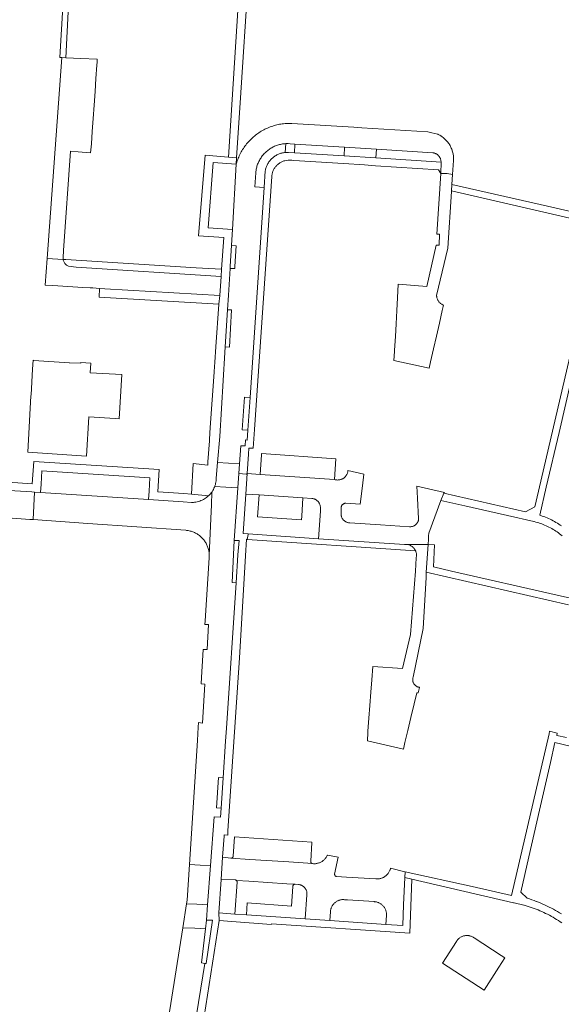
# Model space of a CAD drawing. Extents: x 146402 to 164798, y 455483 to 464134.
# Tile 323 of 575: x 157788 to 157912, y 460636 to 460861. Entities that reach past the tile are written whole.
import ezdxf

# ---------------------------------------------------------------- set-up
doc = ezdxf.new("R2010")
doc.units = 0
doc.header["$LTSCALE"] = 0.2
for name, color, linetype, lineweight in [('B-XX-VH-VERHARDING_BETONSTRAATSTEEN-GV', 252, 'CONTINUOUS', 18), ('B-XX-VH-VERHARDING_HOUTSNIPPERS-GV', 252, 'CONTINUOUS', 18), ('B-XX-VH-VERHARDING_STRAATBAKSTEEN-GV', 252, 'CONTINUOUS', 18), ('B-XX-VH-VERHARDING_TEGEL-GV', 252, 'CONTINUOUS', 18)]:
    doc.layers.add(name, color=color, linetype=linetype, lineweight=lineweight)

msp = doc.modelspace()

# ---------------------------------------------------------------- linework, layer by layer
at = {"layer": 'B-XX-VH-VERHARDING_BETONSTRAATSTEEN-GV'}
for points in [[(157798.741, 460852.135), (157797.878, 460852.177), (157794.529, 460806.316), (157798.156, 460806.076), (157798.141, 460806.249), (157798.141, 460806.422), (157798.152, 460806.548), (157798.277, 460808.114), (157799.838, 460830.786), (157801.607, 460830.661), (157804.431, 460830.461), (157804.633, 460832.504), (157804.824, 460835.296), (157805.029, 460838.285), (157805.234, 460841.283), (157805.449, 460844.427), (157805.651, 460847.382), (157805.86, 460850.434), (157805.909, 460851.148), (157805.952, 460851.782), (157802.22, 460851.965), (157800.561, 460852.046)], [(157885.811, 460825.675), (157884.409, 460825.728), (157883.477, 460811.832), (157884.08, 460811.812), (157883.997, 460809.312), (157883.337, 460809.334), (157881.171, 460799.908), (157874.666, 460800.392), (157874.498, 460797.283), (157874.343, 460794.425), (157874.177, 460791.352), (157874.022, 460788.475), (157873.852, 460785.333), (157873.832, 460785.034), (157873.696, 460782.953), (157881.698, 460781.236), (157882.013, 460782.702), (157882.698, 460785.647), (157883.373, 460788.548), (157884.059, 460791.497), (157884.73, 460794.38), (157885.019, 460795.644), (157884.966, 460795.665), (157884.837, 460795.723), (157884.712, 460795.789), (157884.59, 460795.861), (157884.472, 460795.94), (157884.36, 460796.025), (157884.252, 460796.117), (157884.15, 460796.215), (157884.053, 460796.318), (157883.962, 460796.427), (157883.878, 460796.54), (157883.8, 460796.658), (157883.729, 460796.781), (157883.665, 460796.907), (157883.608, 460797.036), (157883.558, 460797.169), (157883.516, 460797.304), (157883.482, 460797.442), (157883.456, 460797.581), (157883.438, 460797.721), (157883.427, 460797.862), (157886.002, 460808.624), (157886.833, 460821.619), (157886.842, 460821.752), (157886.935, 460823.182), (157886.938, 460823.225), (157887.082, 460825.481)], [(157817.993, 460756.207), (157793.318, 460757.827), (157793.116, 460754.716), (157792.994, 460752.838), (157817.665, 460751.218), (157817.79, 460753.114)], [(157881.473, 460740.964), (157881.474, 460740.975), (157876.917, 460740.931), (157876.928, 460740.929), (157877.064, 460740.893), (157877.197, 460740.85), (157877.328, 460740.8), (157877.456, 460740.742), (157877.58, 460740.677), (157877.701, 460740.605), (157877.817, 460740.527), (157877.928, 460740.441), (157878.035, 460740.35), (157878.136, 460740.253), (157878.231, 460740.15), (157878.321, 460740.041), (157878.403, 460739.928), (157878.48, 460739.811), (157878.55, 460739.689), (157878.612, 460739.563), (157878.617, 460739.552), (157878.667, 460739.434), (157878.715, 460739.302), (157878.755, 460739.168), (157878.788, 460739.032), (157878.813, 460738.894), (157878.83, 460738.754), (157878.838, 460738.614), (157878.839, 460738.474), (157878.832, 460738.334), (157878.817, 460738.194), (157878.794, 460738.056), (157878.763, 460737.919), (157878.621, 460734.894), (157877.478, 460720.424), (157875.624, 460712.622), (157868.864, 460713.096), (157868.635, 460710.023), (157868.426, 460707.209), (157868.203, 460704.213), (157867.984, 460701.269), (157867.764, 460698.311), (157867.762, 460698.273), (157867.749, 460698.01), (157867.655, 460696.089), (157875.863, 460694.224), (157876.215, 460695.71), (157876.871, 460698.477), (157877.579, 460701.463), (157878.318, 460704.583), (157878.918, 460707.113), (157879.202, 460707.049), (157879.499, 460708.338), (157879.47, 460708.342), (157879.354, 460708.363), (157879.239, 460708.393), (157879.126, 460708.43), (157879.017, 460708.474), (157878.91, 460708.526), (157878.808, 460708.584), (157878.709, 460708.65), (157878.615, 460708.722), (157878.527, 460708.8), (157878.443, 460708.885), (157878.366, 460708.974), (157878.295, 460709.069), (157878.23, 460709.168), (157878.172, 460709.271), (157878.122, 460709.378), (157878.078, 460709.488), (157878.043, 460709.601), (157878.015, 460709.716), (157877.994, 460709.832), (157877.982, 460709.95), (157877.978, 460710.068), (157877.981, 460710.186), (157877.993, 460710.304), (157878.012, 460710.421), (157878.04, 460710.536), (157878.075, 460710.649), (157880.339, 460721.806), (157881.022, 460733.398), (157881.064, 460734.654)]]:
    msp.add_lwpolyline(points, close=True, dxfattribs=at)
at = {"layer": 'B-XX-VH-VERHARDING_HOUTSNIPPERS-GV'}
msp.add_lwpolyline([(157890.457, 460651.654), (157890.307, 460651.656), (157890.156, 460651.649), (157890.007, 460651.635), (157889.858, 460651.613), (157889.71, 460651.583), (157889.565, 460651.545), (157889.421, 460651.499), (157889.281, 460651.446), (157889.143, 460651.386), (157889.008, 460651.318), (157888.878, 460651.243), (157888.751, 460651.161), (157888.63, 460651.073), (157888.513, 460650.978), (157888.401, 460650.878), (157888.295, 460650.771), (157888.194, 460650.659), (157888.1, 460650.542), (157888.026, 460650.441), (157887.939, 460650.31), (157884.753, 460645.356), (157894.267, 460639.165), (157897.662, 460644.412), (157899.043, 460646.547), (157898.211, 460647.088), (157892.001, 460651.125), (157891.876, 460651.209), (157891.748, 460651.287), (157891.615, 460651.358), (157891.479, 460651.422), (157891.339, 460651.478), (157891.197, 460651.527), (157891.052, 460651.568), (157890.905, 460651.601), (157890.757, 460651.627), (157890.607, 460651.644)], close=True, dxfattribs=at)
at = {"layer": 'B-XX-VH-VERHARDING_STRAATBAKSTEEN-GV'}
for points in [[(157850.415, 460837.151), (157850.097, 460837.16), (157849.778, 460837.16), (157849.459, 460837.153), (157849.141, 460837.137), (157848.823, 460837.114), (157848.506, 460837.082), (157848.19, 460837.043), (157847.875, 460836.996), (157847.561, 460836.941), (157847.249, 460836.878), (157846.938, 460836.807), (157846.63, 460836.728), (157846.323, 460836.642), (157846.019, 460836.548), (157845.717, 460836.446), (157845.417, 460836.337), (157845.121, 460836.22), (157844.827, 460836.096), (157844.537, 460835.965), (157844.25, 460835.826), (157843.967, 460835.681), (157843.687, 460835.528), (157843.412, 460835.368), (157843.14, 460835.201), (157842.873, 460835.028), (157842.61, 460834.848), (157842.352, 460834.661), (157842.099, 460834.468), (157841.85, 460834.268), (157841.607, 460834.063), (157841.369, 460833.851), (157841.136, 460833.634), (157840.909, 460833.41), (157840.687, 460833.181), (157840.471, 460832.947), (157840.261, 460832.707), (157840.058, 460832.462), (157839.86, 460832.212), (157839.669, 460831.957), (157839.484, 460831.698), (157839.306, 460831.434), (157839.135, 460831.165), (157838.97, 460830.892), (157838.812, 460830.616), (157838.662, 460830.335), (157838.518, 460830.051), (157838.381, 460829.763), (157838.252, 460829.471), (157838.13, 460829.177), (157838.016, 460828.88), (157837.909, 460828.58), (157837.81, 460828.277), (157837.718, 460827.972), (157837.675, 460827.818), (157836.818, 460812.906), (157836.749, 460811.779), (157836.592, 460809.229), (157837.69, 460809.156), (157837.402, 460804.444), (157837.385, 460803.972), (157836.27, 460804.009), (157835.894, 460797.902), (157835.69, 460794.594), (157836.611, 460794.56), (157836.11, 460786.004), (157835.168, 460786.089), (157835.088, 460784.796), (157833.908, 460765.611), (157833.42, 460759.679), (157838.44, 460759.382), (157838.724, 460763.515), (157839.757, 460763.488), (157839.824, 460764.856), (157840.203, 460764.83), (157840.355, 460767.094), (157839.03, 460767.189), (157839.562, 460774.644), (157840.854, 460774.552), (157844.06, 460822.477), (157841.896, 460822.673), (157842.139, 460825.875), (157842.145, 460825.947), (157842.171, 460826.187), (157842.205, 460826.425), (157842.247, 460826.662), (157842.297, 460826.898), (157842.355, 460827.131), (157842.42, 460827.363), (157842.493, 460827.593), (157842.574, 460827.819), (157842.662, 460828.044), (157842.757, 460828.265), (157842.86, 460828.482), (157842.97, 460828.697), (157843.087, 460828.907), (157843.211, 460829.113), (157843.341, 460829.316), (157843.479, 460829.513), (157843.623, 460829.707), (157843.773, 460829.895), (157843.929, 460830.078), (157844.092, 460830.256), (157844.26, 460830.428), (157844.433, 460830.595), (157844.613, 460830.755), (157844.797, 460830.91), (157844.987, 460831.059), (157845.181, 460831.201), (157845.38, 460831.336), (157845.583, 460831.465), (157845.791, 460831.587), (157846.002, 460831.703), (157846.218, 460831.811), (157846.436, 460831.911), (157846.658, 460832.005), (157846.883, 460832.091), (157847.111, 460832.17), (157847.341, 460832.241), (157847.573, 460832.304), (157847.807, 460832.359), (157848.043, 460832.407), (157848.28, 460832.447), (157848.519, 460832.479), (157848.759, 460832.503), (157848.999, 460832.519), (157849.513, 460832.527), (157850.026, 460832.498), (157851.097, 460832.43), (157862.441, 460831.708), (157869.681, 460831.248), (157882.597, 460830.426), (157882.654, 460830.418), (157882.782, 460830.394), (157882.909, 460830.362), (157883.033, 460830.323), (157883.155, 460830.276), (157883.273, 460830.222), (157883.388, 460830.16), (157883.499, 460830.091), (157883.606, 460830.016), (157883.707, 460829.935), (157883.804, 460829.847), (157883.895, 460829.754), (157883.98, 460829.655), (157884.059, 460829.551), (157884.131, 460829.443), (157884.197, 460829.33), (157884.255, 460829.214), (157884.306, 460829.094), (157884.35, 460828.971), (157884.387, 460828.846), (157884.415, 460828.719), (157884.436, 460828.59), (157884.448, 460828.46), (157884.453, 460828.33), (157884.409, 460825.728), (157885.811, 460825.675), (157887.082, 460825.481), (157887.286, 460828.684), (157887.296, 460828.906), (157887.297, 460829.128), (157887.291, 460829.35), (157887.277, 460829.571), (157887.255, 460829.792), (157887.224, 460830.012), (157887.186, 460830.231), (157887.14, 460830.448), (157887.087, 460830.664), (157887.025, 460830.877), (157886.956, 460831.088), (157886.879, 460831.297), (157886.795, 460831.502), (157886.704, 460831.704), (157886.605, 460831.903), (157886.499, 460832.098), (157886.386, 460832.29), (157886.267, 460832.477), (157886.141, 460832.659), (157886.008, 460832.837), (157885.869, 460833.011), (157885.723, 460833.179), (157885.572, 460833.341), (157885.415, 460833.498), (157885.253, 460833.65), (157885.085, 460833.795), (157884.912, 460833.934), (157884.734, 460834.067), (157884.552, 460834.194), (157884.508, 460834.222), (157884.365, 460834.313), (157884.174, 460834.426), (157883.978, 460834.532), (157883.78, 460834.631), (157883.692, 460834.672), (157882.371, 460834.989), (157882.356, 460834.993), (157881.401, 460835.222), (157866.356, 460836.159), (157864.558, 460836.269)], [(157837.675, 460827.818), (157832.428, 460828.253), (157831.314, 460813.293), (157836.818, 460812.906)], [(157798.156, 460806.076), (157794.529, 460806.316), (157794.082, 460800.202), (157795.786, 460800.096), (157802.625, 460799.689), (157804.321, 460799.588), (157804.943, 460799.551), (157806.453, 460799.46), (157807.649, 460799.388), (157833.957, 460797.812), (157834.243, 460802.145), (157801.122, 460804.315), (157799.41, 460804.563), (157799.249, 460804.626), (157799.095, 460804.703), (157798.948, 460804.793), (157798.81, 460804.898), (157798.683, 460805.014), (157798.567, 460805.141), (157798.463, 460805.279), (157798.372, 460805.426), (157798.296, 460805.581), (157798.234, 460805.742), (157798.187, 460805.908)], [(157860.456, 460760.538), (157843.442, 460761.715), (157843.426, 460761.436), (157843.172, 460756.968), (157860.152, 460755.801)], [(157866.808, 460756.993), (157863.193, 460757.84), (157863.184, 460757.751), (157863.163, 460757.616), (157863.134, 460757.482), (157863.098, 460757.35), (157863.054, 460757.22), (157863.002, 460757.093), (157862.943, 460756.97), (157862.877, 460756.85), (157862.804, 460756.734), (157862.725, 460756.622), (157862.639, 460756.515), (157862.547, 460756.414), (157862.449, 460756.318), (157862.346, 460756.228), (157862.238, 460756.144), (157862.124, 460756.066), (157862.007, 460755.996), (157861.886, 460755.932), (157861.761, 460755.875), (157861.633, 460755.826), (157861.503, 460755.784), (157861.37, 460755.751), (157861.236, 460755.724), (157861.1, 460755.706), (157860.963, 460755.696), (157860.826, 460755.693), (157860.689, 460755.699), (157860.553, 460755.713), (157860.418, 460755.734), (157860.284, 460755.764), (157860.152, 460755.801), (157843.172, 460756.968), (157840.197, 460757.207), (157839.886, 460752.434), (157842.914, 460752.312), (157852.891, 460751.614), (157854.948, 460751.47), (157855.073, 460751.461), (157855.197, 460751.444), (157855.321, 460751.42), (157855.442, 460751.387), (157855.561, 460751.347), (157855.677, 460751.299), (157855.791, 460751.244), (157855.9, 460751.182), (157856.005, 460751.113), (157856.106, 460751.038), (157856.201, 460750.956), (157856.291, 460750.868), (157856.376, 460750.775), (157856.454, 460750.677), (157856.526, 460750.574), (157856.591, 460750.466), (157856.649, 460750.355), (157856.7, 460750.24), (157856.744, 460750.122), (157856.762, 460750.07), (157856.814, 460749.911), (157856.857, 460749.749), (157856.893, 460749.586), (157856.92, 460749.421), (157856.94, 460749.256), (157856.952, 460749.089), (157856.956, 460748.922), (157856.952, 460748.755), (157856.94, 460748.588), (157856.497, 460742.281), (157876.13, 460740.978), (157876.231, 460740.986), (157876.371, 460740.991), (157876.511, 460740.987), (157876.651, 460740.975), (157876.79, 460740.956), (157876.917, 460740.931), (157881.474, 460740.975), (157881.549, 460742.205), (157881.597, 460742.994), (157881.6, 460743.044), (157881.612, 460743.168), (157881.633, 460743.291), (157881.661, 460743.413), (157881.697, 460743.533), (157884.426, 460750.996), (157885.065, 460752.701), (157885.203, 460752.841), (157878.931, 460754.269), (157879.076, 460751.566), (157879.33, 460746.847), (157879.329, 460746.82), (157879.317, 460746.697), (157879.298, 460746.574), (157879.271, 460746.453), (157879.236, 460746.334), (157879.194, 460746.218), (157879.144, 460746.105), (157879.087, 460745.995), (157879.023, 460745.889), (157878.952, 460745.787), (157878.874, 460745.69), (157878.791, 460745.598), (157878.702, 460745.512), (157878.608, 460745.432), (157878.508, 460745.358), (157878.405, 460745.29), (157878.296, 460745.23), (157878.185, 460745.176), (157878.07, 460745.13), (157877.952, 460745.091), (157877.832, 460745.06), (157877.71, 460745.037), (157877.587, 460745.022), (157877.464, 460745.015), (157877.34, 460745.015), (157877.216, 460745.024), (157872.801, 460745.311), (157870.624, 460745.453), (157863.651, 460745.907), (157863.57, 460745.909), (157863.442, 460745.92), (157863.315, 460745.938), (157863.19, 460745.964), (157863.066, 460745.997), (157862.945, 460746.039), (157862.826, 460746.088), (157862.711, 460746.144), (157862.599, 460746.207), (157862.492, 460746.277), (157862.389, 460746.354), (157862.291, 460746.437), (157862.198, 460746.526), (157862.111, 460746.62), (157862.031, 460746.72), (157861.956, 460746.824), (157861.889, 460746.933), (157861.828, 460747.046), (157861.774, 460747.163), (157861.728, 460747.282), (157861.689, 460747.405), (157861.658, 460747.529), (157861.635, 460747.655), (157861.619, 460747.783), (157861.612, 460747.911), (157861.648, 460749.423), (157861.657, 460749.497), (157861.676, 460749.588), (157861.702, 460749.677), (157861.736, 460749.763), (157861.777, 460749.846), (157861.825, 460749.925), (157861.88, 460750), (157861.94, 460750.07), (157862.007, 460750.134), (157862.079, 460750.192), (157862.156, 460750.244), (157862.237, 460750.289), (157862.322, 460750.327), (157862.409, 460750.357), (157862.499, 460750.38), (157862.591, 460750.395), (157862.683, 460750.402), (157866.007, 460750.191), (157866.497, 460754.35)], [(157835.308, 460754.058), (157832.77, 460754.208), (157832.719, 460754.072), (157832.6, 460753.798), (157832.466, 460753.531), (157832.318, 460753.271), (157832.157, 460753.02), (157832.1, 460752.941), (157832.017, 460750.008), (157831.886, 460746.916), (157831.523, 460738.464), (157831.523, 460738.345), (157831.515, 460738.13), (157831.5, 460737.916), (157830.576, 460723.499), (157830.523, 460722.676), (157831.341, 460722.726), (157831.018, 460717.001), (157830.158, 460716.972), (157830.077, 460715.714), (157829.75, 460710.61), (157829.655, 460709.132), (157830.495, 460709.064), (157829.961, 460700.144), (157829.088, 460700.303), (157829.019, 460699.229), (157828.823, 460696.181), (157827.008, 460667.873), (157829.424, 460667.738), (157831.815, 460667.663), (157832.648, 460678.761), (157834.086, 460678.666), (157834.222, 460680.71), (157833.174, 460680.779), (157833.635, 460687.715), (157834.682, 460687.646), (157835.241, 460696.061), (157835.437, 460699.018), (157837.643, 460732.237), (157836.723, 460732.301), (157837.238, 460741.91), (157838.062, 460753.887)], [(157790.998, 460752.969), (157785.813, 460753.309), (157785.684, 460750.013), (157785.567, 460747.042), (157790.595, 460746.691), (157791.347, 460746.639), (157791.653, 460752.926)], [(157832.017, 460750.008), (157832.1, 460752.941), (157831.982, 460752.777), (157831.794, 460752.545), (157831.595, 460752.323), (157831.383, 460752.111), (157831.161, 460751.912), (157830.928, 460751.724), (157830.686, 460751.549), (157830.434, 460751.388), (157830.175, 460751.24), (157829.907, 460751.106), (157829.633, 460750.987), (157829.353, 460750.883), (157829.068, 460750.794), (157828.779, 460750.72), (157828.486, 460750.661), (157828.19, 460750.619), (157827.892, 460750.592), (157827.593, 460750.582), (157827.509, 460750.582), (157825.564, 460750.699), (157817.665, 460751.218), (157792.994, 460752.838), (157791.653, 460752.926), (157791.347, 460746.639), (157803.793, 460745.77), (157826.146, 460744.199), (157826.313, 460744.185), (157826.526, 460744.16), (157826.739, 460744.127), (157826.95, 460744.086), (157827.159, 460744.038), (157827.367, 460743.981), (157827.572, 460743.917), (157827.774, 460743.845), (157827.974, 460743.766), (157828.171, 460743.68), (157828.364, 460743.586), (157828.554, 460743.485), (157828.74, 460743.377), (157828.922, 460743.262), (157829.099, 460743.141), (157829.272, 460743.013), (157829.44, 460742.879), (157829.602, 460742.738), (157829.76, 460742.592), (157829.912, 460742.44), (157830.058, 460742.282), (157830.198, 460742.119), (157830.332, 460741.951), (157830.459, 460741.778), (157830.58, 460741.6), (157830.695, 460741.418), (157830.802, 460741.232), (157830.903, 460741.042), (157830.996, 460740.848), (157831.082, 460740.652), (157831.161, 460740.451), (157831.232, 460740.249), (157831.296, 460740.043), (157831.352, 460739.836), (157831.4, 460739.626), (157831.44, 460739.415), (157831.473, 460739.203), (157831.497, 460738.989), (157831.514, 460738.775), (157831.522, 460738.56), (157831.523, 460738.464), (157831.886, 460746.916)], [(157852.891, 460751.614), (157842.914, 460752.312), (157842.566, 460747.307), (157852.592, 460746.625), (157852.64, 460747.424)], [(157854.982, 460672.978), (157837.256, 460674.181), (157836.98, 460669.795), (157836.977, 460669.748), (157836.967, 460669.687), (157836.949, 460669.628), (157836.924, 460669.573), (157836.891, 460669.521), (157836.852, 460669.473), (157836.807, 460669.431), (157836.757, 460669.396), (157836.703, 460669.367), (157836.645, 460669.345), (157836.585, 460669.331), (157836.524, 460669.325), (157836.463, 460669.327), (157840.789, 460669.045), (157849.685, 460668.474), (157855.13, 460668.063), (157855.078, 460668.07), (157855.018, 460668.085), (157854.96, 460668.109), (157854.906, 460668.139), (157854.856, 460668.176), (157854.811, 460668.219), (157854.772, 460668.267), (157854.74, 460668.32), (157854.715, 460668.377), (157854.697, 460668.437), (157854.687, 460668.498), (157854.685, 460668.56), (157854.691, 460668.622), (157854.975, 460672.872)], [(157860.941, 460669.58), (157858.501, 460670.037), (157858.45, 460669.923), (157858.376, 460669.778), (157858.296, 460669.637), (157858.209, 460669.501), (157858.115, 460669.368), (157858.015, 460669.241), (157857.908, 460669.118), (157857.796, 460669.001), (157857.678, 460668.889), (157857.555, 460668.784), (157857.427, 460668.685), (157857.294, 460668.592), (157857.156, 460668.506), (157857.014, 460668.426), (157856.869, 460668.354), (157856.721, 460668.289), (157856.569, 460668.231), (157856.415, 460668.181), (157856.258, 460668.139), (157856.099, 460668.104), (157855.939, 460668.077), (157855.778, 460668.059), (157855.616, 460668.048), (157855.454, 460668.045), (157855.292, 460668.05), (157855.13, 460668.063), (157849.685, 460668.474), (157840.789, 460669.045), (157836.463, 460669.327), (157834.527, 460669.53), (157834.278, 460664.466), (157837.405, 460664.344), (157837.415, 460664.345), (157837.474, 460664.344), (157837.533, 460664.335), (157837.591, 460664.318), (157837.645, 460664.294), (157837.696, 460664.262), (157837.742, 460664.225), (157837.75, 460664.217), (157840.548, 460664.028), (157849.236, 460663.477), (157851.137, 460663.356), (157851.895, 460663.292), (157851.964, 460663.287), (157852.091, 460663.27), (157852.217, 460663.246), (157852.341, 460663.214), (157852.463, 460663.175), (157852.582, 460663.128), (157852.698, 460663.073), (157852.811, 460663.012), (157852.919, 460662.943), (157853.023, 460662.868), (157853.122, 460662.787), (157853.216, 460662.699), (157853.304, 460662.606), (157853.385, 460662.508), (157853.461, 460662.405), (157853.53, 460662.297), (157853.593, 460662.185), (157853.648, 460662.069), (157853.696, 460661.95), (157853.736, 460661.829), (157853.769, 460661.705), (157853.794, 460661.579), (157853.811, 460661.452), (157853.82, 460661.324), (157853.821, 460661.196), (157853.814, 460661.068), (157853.799, 460660.941), (157853.46, 460655.46), (157859.057, 460655.078), (157859.206, 460657.096), (157859.207, 460657.106), (157859.219, 460657.258), (157859.239, 460657.409), (157859.267, 460657.559), (157859.303, 460657.707), (157859.347, 460657.853), (157859.398, 460657.997), (157859.457, 460658.137), (157859.523, 460658.275), (157859.596, 460658.409), (157859.676, 460658.538), (157859.763, 460658.664), (157859.856, 460658.784), (157859.955, 460658.9), (157860.061, 460659.01), (157860.172, 460659.114), (157860.288, 460659.213), (157860.409, 460659.305), (157860.535, 460659.391), (157860.665, 460659.47), (157860.8, 460659.542), (157860.938, 460659.607), (157861.079, 460659.665), (157861.223, 460659.715), (157861.369, 460659.758), (157861.517, 460659.792), (157861.667, 460659.819), (157861.818, 460659.839), (157861.97, 460659.85), (157862.123, 460659.853), (157862.275, 460659.848), (157862.427, 460659.835), (157863.062, 460659.801), (157869.173, 460659.382), (157869.23, 460659.379), (157869.384, 460659.364), (157869.537, 460659.342), (157869.688, 460659.311), (157869.838, 460659.273), (157869.985, 460659.227), (157870.13, 460659.174), (157870.272, 460659.113), (157870.411, 460659.045), (157870.546, 460658.97), (157870.677, 460658.888), (157870.803, 460658.799), (157870.925, 460658.704), (157871.041, 460658.603), (157871.152, 460658.496), (157871.258, 460658.383), (157871.358, 460658.265), (157871.451, 460658.142), (157871.538, 460658.014), (157871.617, 460657.882), (157871.691, 460657.746), (157871.756, 460657.606), (157871.815, 460657.463), (157871.866, 460657.317), (157871.91, 460657.169), (157871.946, 460657.019), (157871.974, 460656.867), (157871.994, 460656.714), (157872.006, 460656.56), (157872.01, 460656.405), (157872.006, 460656.251), (157871.878, 460654.175), (157875.689, 460653.939), (157875.894, 460658.689), (157876.169, 460664.871), (157876.252, 460666.202), (157876.215, 460666.21), (157872.913, 460666.998), (157872.912, 460666.995), (157872.87, 460666.842), (157872.821, 460666.69), (157872.763, 460666.541), (157872.698, 460666.394), (157872.626, 460666.252), (157872.547, 460666.113), (157872.462, 460665.978), (157872.369, 460665.847), (157872.27, 460665.722), (157872.165, 460665.601), (157872.054, 460665.486), (157871.937, 460665.376), (157871.815, 460665.273), (157871.688, 460665.176), (157871.557, 460665.085), (157871.421, 460665.001), (157871.281, 460664.923), (157871.137, 460664.853), (157870.99, 460664.791), (157870.84, 460664.735), (157870.687, 460664.687), (157870.532, 460664.647), (157870.376, 460664.615), (157870.218, 460664.59), (157870.058, 460664.574), (157869.899, 460664.565), (157869.739, 460664.565), (157869.579, 460664.572), (157862.864, 460664.978), (157860.607, 460665.126), (157860.558, 460665.133), (157860.496, 460665.15), (157860.438, 460665.174), (157860.382, 460665.205), (157860.332, 460665.243), (157860.286, 460665.287), (157860.246, 460665.336), (157860.213, 460665.39), (157860.187, 460665.448), (157860.168, 460665.508), (157860.157, 460665.571), (157860.154, 460665.634), (157860.159, 460665.697)], [(157840.548, 460664.028), (157837.75, 460664.217), (157837.783, 460664.181), (157837.817, 460664.132), (157837.845, 460664.08), (157837.866, 460664.023), (157837.878, 460663.965), (157837.883, 460663.906), (157837.88, 460663.846), (157837.377, 460656.551), (157840.013, 460656.357), (157840.189, 460659.079), (157850.323, 460658.376), (157850.614, 460662.872), (157850.616, 460662.912), (157850.627, 460662.974), (157850.645, 460663.034), (157850.67, 460663.092), (157850.703, 460663.146), (157850.742, 460663.195), (157850.787, 460663.238), (157850.837, 460663.276), (157850.892, 460663.307), (157850.95, 460663.331), (157851.011, 460663.347), (157851.073, 460663.356), (157851.137, 460663.356), (157849.236, 460663.477)]]:
    msp.add_lwpolyline(points, close=True, dxfattribs=at)
msp.add_lwpolyline([(157823.866, 460604.481), (157830.523, 460645.28), (157829.775, 460645.423), (157830.652, 460653.187), (157828.195, 460653.292), (157825.495, 460653.408), (157822.25, 460632.754)], dxfattribs=at)
at = {"layer": 'B-XX-VH-VERHARDING_TEGEL-GV'}
for points in [[(157841.748, 460886.812), (157840.014, 460887.198), (157839.693, 460886.037), (157839.432, 460882.634), (157839.259, 460880.382), (157839.008, 460877.109), (157838.829, 460874.766), (157838.661, 460872.579), (157835.95, 460829.47), (157837.773, 460829.31), (157838.594, 460841.819), (157840.51, 460871.012), (157840.901, 460876.968), (157841.103, 460878.589), (157841.436, 460884.081), (157841.559, 460886.105)], [(157807.696, 460882.279), (157806.498, 460882.35), (157806.136, 460875.153), (157806.115, 460868.184), (157799.005, 460865.426), (157798.154, 460865.096), (157797.442, 460852.198), (157797.878, 460852.177), (157798.741, 460852.135), (157799.405, 460864.187), (157807.313, 460867.254), (157807.336, 460875.121)], [(157850.026, 460832.498), (157849.513, 460832.527), (157848.999, 460832.519), (157848.873, 460830.503), (157849.238, 460830.523), (157849.604, 460830.516), (157850.972, 460830.431), (157851.097, 460832.43)], [(157869.681, 460831.248), (157862.441, 460831.708), (157862.316, 460829.719), (157869.557, 460829.265)], [(157835.95, 460829.47), (157830.566, 460829.87), (157829.087, 460811.496), (157834.821, 460811.05), (157834.325, 460803.817), (157834.243, 460802.145), (157833.957, 460797.812), (157833.688, 460795.881), (157833.02, 460786.08), (157832.782, 460782.596), (157832.636, 460780.459), (157832.628, 460780.34), (157831.768, 460767.721), (157831.582, 460764.997), (157831.557, 460764.638), (157831.228, 460759.809), (157831.222, 460759.095), (157827.858, 460759.439), (157827.448, 460752.487), (157831.383, 460752.111), (157831.595, 460752.323), (157831.794, 460752.545), (157831.982, 460752.777), (157832.1, 460752.941), (157832.157, 460753.02), (157832.318, 460753.271), (157832.466, 460753.531), (157832.6, 460753.798), (157832.719, 460754.072), (157832.77, 460754.208), (157832.824, 460754.352), (157832.913, 460754.637), (157832.987, 460754.927), (157833.045, 460755.22), (157833.088, 460755.515), (157833.115, 460755.813), (157833.126, 460756.112), (157833.42, 460759.679), (157833.908, 460765.611), (157835.088, 460784.796), (157835.168, 460786.089), (157835.69, 460794.594), (157835.894, 460797.902), (157836.27, 460804.009), (157836.301, 460804.51), (157836.592, 460809.229), (157836.749, 460811.779), (157836.818, 460812.906), (157831.314, 460813.293), (157832.428, 460828.253), (157837.675, 460827.818), (157837.773, 460829.31)], [(157849.604, 460830.516), (157849.238, 460830.523), (157848.873, 460830.503), (157848.672, 460830.481), (157848.473, 460830.45), (157848.274, 460830.412), (157848.078, 460830.366), (157847.883, 460830.313), (157847.69, 460830.251), (157847.501, 460830.182), (157847.314, 460830.106), (157847.13, 460830.022), (157846.95, 460829.931), (157846.773, 460829.833), (157846.601, 460829.728), (157846.432, 460829.616), (157846.269, 460829.498), (157846.11, 460829.373), (157845.956, 460829.242), (157845.807, 460829.106), (157845.665, 460828.963), (157845.527, 460828.815), (157845.396, 460828.661), (157845.271, 460828.503), (157845.152, 460828.339), (157845.04, 460828.171), (157844.935, 460827.999), (157844.836, 460827.823), (157844.745, 460827.642), (157844.661, 460827.459), (157844.584, 460827.272), (157844.514, 460827.082), (157844.453, 460826.89), (157844.398, 460826.696), (157844.352, 460826.499), (157844.317, 460826.322), (157844.06, 460822.477), (157840.854, 460774.552), (157840.355, 460767.094), (157840.203, 460764.83), (157839.824, 460764.856), (157839.757, 460763.488), (157838.724, 460763.515), (157838.44, 460759.382), (157838.288, 460757.165), (157839.918, 460757.05), (157840.197, 460757.207), (157840.49, 460761.602), (157840.58, 460762.962), (157841.578, 460762.968), (157841.872, 460767.255), (157845.8, 460825.054), (157845.808, 460825.144), (157845.83, 460825.322), (157845.86, 460825.499), (157845.898, 460825.675), (157845.944, 460825.849), (157845.997, 460826.02), (157846.058, 460826.189), (157846.126, 460826.356), (157846.202, 460826.519), (157846.285, 460826.678), (157846.375, 460826.834), (157846.472, 460826.985), (157846.575, 460827.132), (157846.685, 460827.274), (157846.801, 460827.411), (157846.923, 460827.543), (157847.051, 460827.67), (157847.184, 460827.79), (157847.322, 460827.905), (157847.466, 460828.013), (157847.614, 460828.115), (157847.766, 460828.21), (157847.923, 460828.298), (157848.083, 460828.379), (157848.247, 460828.453), (157848.414, 460828.52), (157848.584, 460828.579), (157848.756, 460828.63), (157849.555, 460828.765), (157850.365, 460828.739), (157850.864, 460828.706), (157862.206, 460827.963), (157866.992, 460827.65), (157869.446, 460827.489), (157883.852, 460826.546), (157884.409, 460825.728), (157884.453, 460828.33), (157869.557, 460829.265), (157862.316, 460829.719), (157850.972, 460830.431)], [(157798.777, 460806.035), (157798.156, 460806.076), (157798.187, 460805.908), (157798.234, 460805.742), (157798.296, 460805.581), (157798.372, 460805.426), (157798.463, 460805.279), (157798.567, 460805.141), (157798.683, 460805.014), (157798.81, 460804.898), (157798.948, 460804.793), (157799.095, 460804.703), (157799.249, 460804.626), (157799.41, 460804.563), (157801.122, 460804.315), (157834.243, 460802.145), (157834.325, 460803.817), (157828.499, 460804.179)], [(157807.649, 460799.388), (157806.453, 460799.46), (157806.398, 460797.428), (157833.688, 460795.881), (157833.957, 460797.812)], [(157791.482, 460783.025), (157791.283, 460783.039), (157791.164, 460780.984), (157790.826, 460775.131), (157790.815, 460774.932), (157790.07, 460762.049), (157803.509, 460761.167), (157804.066, 460770.101), (157810.054, 460769.728), (157810.954, 460769.684), (157811.602, 460779.825), (157804.353, 460780.181), (157804.506, 460782.399), (157802.214, 460782.547), (157802.206, 460782.391), (157799.604, 460782.469), (157799.534, 460782.474)], [(157838.44, 460759.382), (157833.42, 460759.679), (157833.126, 460756.112), (157833.115, 460755.813), (157833.088, 460755.515), (157833.045, 460755.22), (157832.987, 460754.927), (157832.913, 460754.637), (157832.824, 460754.352), (157832.77, 460754.208), (157835.308, 460754.058), (157838.062, 460753.887), (157838.288, 460757.165)], [(157856.497, 460742.281), (157840.403, 460743.365), (157840.394, 460743.216), (157840.205, 460742.133), (157878.617, 460739.552), (157878.612, 460739.563), (157878.55, 460739.689), (157878.48, 460739.811), (157878.403, 460739.928), (157878.321, 460740.041), (157878.231, 460740.15), (157878.136, 460740.253), (157878.035, 460740.35), (157877.928, 460740.441), (157877.817, 460740.527), (157877.701, 460740.605), (157877.58, 460740.677), (157877.456, 460740.742), (157877.328, 460740.8), (157877.197, 460740.85), (157877.064, 460740.893), (157876.928, 460740.929), (157876.917, 460740.931), (157876.79, 460740.956), (157876.651, 460740.975), (157876.511, 460740.987), (157876.371, 460740.991), (157876.231, 460740.986), (157876.13, 460740.978)], [(157829.424, 460667.738), (157827.008, 460667.873), (157826.484, 460659.701), (157826.354, 460658.876), (157828.685, 460658.776), (157831.14, 460658.671), (157831.815, 460667.663)], [(157877.771, 460664.517), (157876.169, 460664.871), (157875.894, 460658.689), (157875.689, 460653.939), (157871.878, 460654.175), (157859.057, 460655.078), (157853.46, 460655.46), (157840.013, 460656.357), (157837.377, 460656.551), (157833.694, 460656.82), (157833.786, 460655.069), (157836.69, 460654.875), (157845.674, 460654.193), (157845.715, 460654.335), (157877.345, 460652.151)], [(157828.685, 460658.776), (157826.354, 460658.876), (157825.495, 460653.408), (157828.195, 460653.292), (157830.652, 460653.187), (157830.878, 460655.183), (157831.14, 460658.671)]]:
    msp.add_lwpolyline(points, close=True, dxfattribs=at)
for points in [[(157923.878, 460814.774), (157908.785, 460818.227), (157886.938, 460823.225), (157886.935, 460823.182), (157886.842, 460821.752), (157918.778, 460814.388)], [(157914.17, 460785.132), (157905.886, 460749.53), (157903.751, 460748.434), (157885.065, 460752.701), (157884.426, 460750.996), (157889.851, 460749.772), (157899.644, 460747.562), (157905.629, 460746.212), (157905.716, 460746.19), (157906.064, 460746.098), (157906.41, 460745.998), (157906.754, 460745.89), (157907.095, 460745.775), (157907.434, 460745.652), (157907.77, 460745.522), (157908.103, 460745.384), (157908.433, 460745.239), (157908.759, 460745.087), (157909.082, 460744.927), (157909.402, 460744.761), (157909.717, 460744.587), (157910.029, 460744.406), (157910.336, 460744.219), (157910.64, 460744.025), (157910.938, 460743.823), (157911.233, 460743.616), (157911.523, 460743.402), (157911.808, 460743.181), (157912.087, 460742.954)], [(157911.983, 460745.189), (157911.667, 460745.406), (157911.347, 460745.617), (157911.023, 460745.821), (157910.694, 460746.017), (157910.361, 460746.208), (157910.025, 460746.391), (157909.684, 460746.567), (157909.341, 460746.736), (157908.993, 460746.897), (157908.642, 460747.052), (157908.289, 460747.199), (157908.12, 460747.265), (157907.932, 460747.338), (157907.572, 460747.47), (157907.21, 460747.595), (157906.992, 460747.666), (157908.486, 460754.074), (157911.397, 460766.561), (157914.242, 460778.767)], [(157785.813, 460753.309), (157790.998, 460752.969), (157791.653, 460752.926), (157792.994, 460752.838), (157793.116, 460754.716), (157793.318, 460757.827), (157817.993, 460756.207), (157817.79, 460753.114), (157817.665, 460751.218), (157825.564, 460750.699), (157827.509, 460750.582), (157827.593, 460750.582), (157827.892, 460750.592), (157828.19, 460750.619), (157828.486, 460750.661), (157828.779, 460750.72), (157829.068, 460750.794), (157829.353, 460750.883), (157829.633, 460750.987), (157829.907, 460751.106), (157830.175, 460751.24), (157830.434, 460751.388), (157830.686, 460751.549), (157830.928, 460751.724), (157831.161, 460751.912), (157831.383, 460752.111), (157827.448, 460752.487), (157825.689, 460752.601), (157819.786, 460752.984), (157820.12, 460758.072), (157809.375, 460758.777), (157791.453, 460759.954), (157791.118, 460754.846), (157785.583, 460755.205)], [(157829.592, 460628.272), (157833.786, 460655.069), (157833.694, 460656.82), (157834.278, 460664.466), (157834.527, 460669.53), (157834.916, 460674.363), (157834.939, 460674.644), (157835.73, 460674.598), (157835.784, 460675.573), (157838.409, 460715.108), (157839.794, 460738.38), (157840.056, 460742.143), (157840.205, 460742.133), (157840.394, 460743.216), (157840.403, 460743.365), (157839.283, 460743.441), (157839.886, 460752.434), (157840.197, 460757.207), (157839.918, 460757.05), (157838.288, 460757.165), (157838.062, 460753.887), (157837.238, 460741.91), (157838.376, 460741.899), (157838.067, 460738.604), (157837.643, 460732.237), (157835.437, 460699.018), (157835.241, 460696.061), (157834.682, 460687.646), (157834.222, 460680.71), (157834.086, 460678.666), (157832.648, 460678.761), (157831.815, 460667.663), (157831.14, 460658.671), (157830.878, 460655.183), (157832.284, 460655.155), (157830.789, 460645.23), (157830.523, 460645.28), (157823.866, 460604.481)], [(157917.747, 460727.851), (157910.932, 460729.405), (157886.872, 460734.89), (157882.714, 460735.838), (157882.985, 460740.893), (157881.473, 460740.964), (157881.064, 460734.654), (157913.519, 460727.218)], [(157913.09, 460696.85), (157910.885, 460697.35), (157910.958, 460697.868), (157909.244, 460698.326), (157909.111, 460697.752), (157900.551, 460660.77), (157891.573, 460662.86), (157876.252, 460666.202), (157876.169, 460664.871), (157877.771, 460664.517), (157900.963, 460659.136), (157901.18, 460659.086), (157903.317, 460658.603), (157903.425, 460658.573), (157903.884, 460658.441), (157904.341, 460658.302), (157904.796, 460658.154), (157905.248, 460657.999), (157905.698, 460657.837), (157906.144, 460657.667), (157906.588, 460657.49), (157907.029, 460657.305), (157907.466, 460657.113), (157907.901, 460656.913), (157908.332, 460656.706), (157908.759, 460656.492), (157909.183, 460656.271), (157909.603, 460656.043), (157909.628, 460656.03), (157910.019, 460655.808), (157910.432, 460655.566), (157910.84, 460655.317), (157911.244, 460655.062), (157911.643, 460654.799), (157912.038, 460654.53)], [(157911.987, 460656.577), (157911.525, 460656.855), (157911.059, 460657.126), (157910.589, 460657.391), (157910.116, 460657.648), (157909.638, 460657.898), (157909.157, 460658.142), (157908.672, 460658.378), (157908.184, 460658.607), (157907.692, 460658.828), (157907.197, 460659.042), (157906.699, 460659.249), (157906.233, 460659.435), (157906.198, 460659.449), (157905.694, 460659.641), (157905.188, 460659.825), (157904.678, 460660.002), (157904.166, 460660.172), (157904.131, 460660.183), (157902.63, 460661.559), (157904.481, 460669.642), (157906.912, 460680.256), (157909.404, 460691.137), (157910.454, 460695.72), (157913.928, 460694.912)]]:
    msp.add_lwpolyline(points, dxfattribs=at)

doc.saveas('drawing.dxf')
